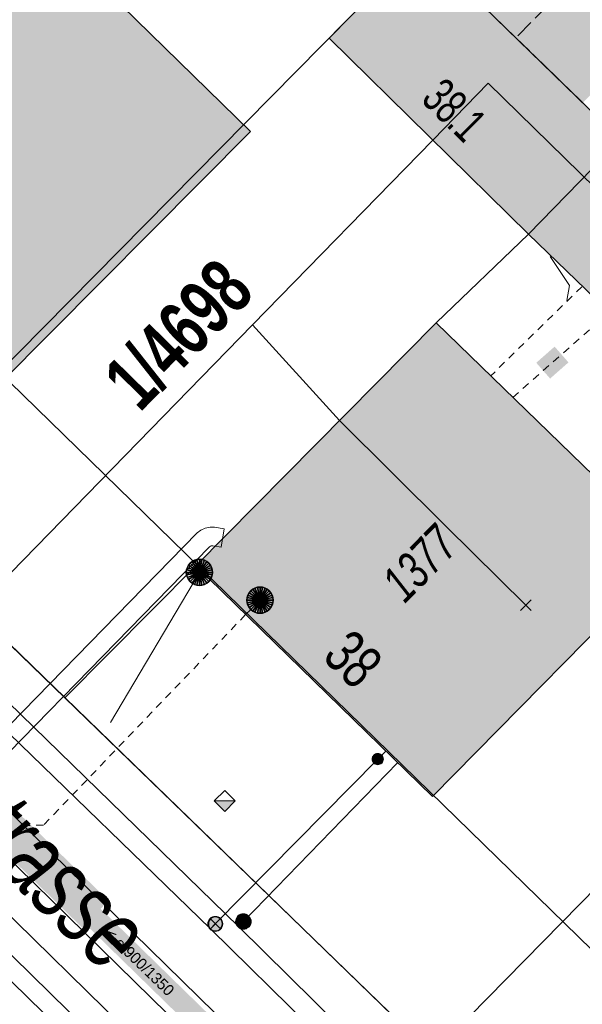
# Model space of a CAD drawing. Header units: metres. Extents: x 2695560 to 2696939, y 1260491 to 1262050.
# Tile 273 of 656: x 2695806 to 2695821, y 1260963 to 1260989. Entities that reach past the tile are written whole.
import ezdxf

# ---------------------------------------------------------------- set-up
doc = ezdxf.new("R2010")
doc.units = ezdxf.units.M
for name, pattern in [('AUSGEZOGEN', [0]), ('STRICHLINIE_S4', [0.66, 0.5, -0.16]), ('VERDECKT2_S2', [0.36, 0.2, -0.16])]:
    doc.linetypes.add(name, pattern=pattern)
for name, color, linetype in [('XR$1$AV_Gebäudeflächen (BB)', 7, 'AUSGEZOGEN'), ('XR$1$AV_Grundstück-Nr.', 7, 'AUSGEZOGEN'), ('XR$1$AV_Haus-Nr.', 7, 'AUSGEZOGEN'), ('XR$1$AV_Linien (BB)', 7, 'AUSGEZOGEN'), ('XR$1$AV_Linien (EO)', 7, 'AUSGEZOGEN'), ('XR$1$AV_Proj. Gebäude', 7, 'AUSGEZOGEN'), ('XR$1$AV_Strassennamen', 7, 'AUSGEZOGEN'), ('XR$1$AV_Versicherung-Nr.', 7, 'AUSGEZOGEN'), ('XR$1$GA_LK_Absperrarmatur', 32, 'AUSGEZOGEN'), ('XR$1$Liegenschaftsgrenzen', 7, 'AUSGEZOGEN'), ('XR$1$PFGA', 255, 'AUSGEZOGEN'), ('XR$1$PFWA', 255, 'AUSGEZOGEN'), ('XR$1$RP_Abstandslinie', 7, 'AUSGEZOGEN'), ('XR$1$WA_LK_Absperrarmatur', 171, 'AUSGEZOGEN')]:
    doc.layers.add(name, color=color, linetype=linetype)
for name, color, linetype, lineweight in [('XR$2$ABW-Linie-R-genau', 4, 'AUSGEZOGEN', 18), ('XR$2$ABW-Linie-R-ungenau', 4, 'VERDECKT2_S2', 18), ('XR$2$ABW-LinieFlaeche-R-genau', 4, 'AUSGEZOGEN', 18), ('XR$2$ABW-Punkt', 6, 'AUSGEZOGEN', 18), ('XR$2$ELE-LinieFlaeche-genau', 1, 'AUSGEZOGEN', 18), ('XR$2$GAS-Linie-genau', 12, 'AUSGEZOGEN', 18), ('XR$2$GAS-Linie-ungenau', 12, 'VERDECKT2_S2', 18), ('XR$2$GAS-Punkt', 12, 'AUSGEZOGEN', 18), ('XR$2$KOM-Linie-U-genau', 91, 'AUSGEZOGEN', 18), ('XR$2$KOM-Punkt-U', 91, 'AUSGEZOGEN', 18), ('XR$2$WAS-Linie-genau', 5, 'AUSGEZOGEN', 18), ('XR$2$WAS-Punkt', 5, 'AUSGEZOGEN', 18), ('XR$2$WEI-Text', 59, 'AUSGEZOGEN', 18)]:
    doc.layers.add(name, color=color, linetype=linetype, lineweight=lineweight)
doc.styles.add('ARIAL', font='arial.ttf')
doc.styles.add('TXT', font='txt')

# ---------------------------------------------------------------- blocks, each defined once
blk = doc.blocks.new('BWA965')
at = {"layer": 'XR$1$PFWA', "transparency": 33554687}
blk.add_hatch(color=7, dxfattribs=at).paths.add_polyline_path([(0, 0.5), (-0.051, 0.497), (-0.101, 0.49), (-0.15, 0.477), (-0.197, 0.459), (-0.243, 0.437), (-0.286, 0.41), (-0.326, 0.379), (-0.362, 0.344), (-0.395, 0.306), (-0.424, 0.264), (-0.449, 0.22), (-0.469, 0.174), (-0.484, 0.125), (-0.494, 0.076), (-0.499, 0.025), (-0.499, -0.025), (-0.494, -0.076), (-0.484, -0.125), (-0.469, -0.174), (-0.449, -0.22), (-0.424, -0.264), (-0.395, -0.306), (-0.362, -0.344), (-0.326, -0.379), (-0.286, -0.41), (-0.243, -0.437), (-0.197, -0.459), (-0.15, -0.477), (-0.101, -0.49), (-0.051, -0.497), (0, -0.5), (0.051, -0.497), (0.101, -0.49), (0.15, -0.477), (0.197, -0.459), (0.243, -0.437), (0.286, -0.41), (0.326, -0.379), (0.362, -0.344), (0.395, -0.306), (0.424, -0.264), (0.449, -0.22), (0.469, -0.174), (0.484, -0.125), (0.494, -0.076), (0.499, -0.025), (0.499, 0.025), (0.494, 0.076), (0.484, 0.125), (0.469, 0.174), (0.449, 0.22), (0.424, 0.264), (0.395, 0.306), (0.362, 0.344), (0.326, 0.379), (0.286, 0.41), (0.243, 0.437), (0.197, 0.459), (0.15, 0.477), (0.101, 0.49), (0.051, 0.497)])
at = {"transparency": 33554687}
blk.add_line((0, 0.5), (0, -0.5), dxfattribs=at)
for start, end in [(90, 270), (270, 90)]:
    blk.add_arc((0, 0), 0.5, start, end, dxfattribs=at)
blk = doc.blocks.new('BGA965')
at = {"layer": 'XR$1$PFGA', "transparency": 33554687}
blk.add_hatch(color=7, dxfattribs=at).paths.add_polyline_path([(0.5, 0), (0.49, 0.101), (0.459, 0.197), (0.41, 0.286), (0.344, 0.362), (0.264, 0.424), (0.174, 0.469), (0.076, 0.494), (-0.025, 0.499), (-0.125, 0.484), (-0.22, 0.449), (-0.306, 0.395), (-0.379, 0.326), (-0.437, 0.243), (-0.477, 0.15), (-0.497, 0.051), (-0.497, -0.051), (-0.477, -0.15), (-0.437, -0.243), (-0.379, -0.326), (-0.306, -0.395), (-0.22, -0.449), (-0.125, -0.484), (-0.025, -0.499), (0.076, -0.494), (0.174, -0.469), (0.264, -0.424), (0.344, -0.362), (0.41, -0.286), (0.459, -0.197), (0.49, -0.101)])
at = {"color": 32, "transparency": 33554687}
blk.add_line((0, 0.5), (0, -0.5), dxfattribs=at)
for start, end in [(90, 270), (270, 90)]:
    blk.add_arc((0, 0), 0.5, start, end, dxfattribs=at)
at = {"layer": 'XR$1$PFGA', "transparency": 33554687}
blk.add_circle((0, 0), 0.5, dxfattribs=at)
blk = doc.blocks.new('KOM-UNBEKANNT-U')
at = {"layer": 'XR$2$KOM-Punkt-U', "linetype": 'AUSGEZOGEN', "lineweight": 20, "transparency": 33554687}
for p, q in [((0, 0, 2500), (-141, 141, 2500)), ((-141, -141, 2500), (0, 0, 2500)), ((0, 0, 2500), (141, 141, 2500)), ((141, -141, 2500), (0, 0, 2500))]:
    blk.add_line(p, q, dxfattribs=at)
blk = doc.blocks.new('GAS-ABSPERRORGAN')
at = {"layer": 'XR$2$GAS-Punkt', "linetype": 'AUSGEZOGEN', "lineweight": 25, "transparency": 33554687}
blk.add_line((0, 200, 2500), (0, -200, 2500), dxfattribs=at)
for points in [[(-196, 39, 2500), (0, 0, 2500), (-200, 0, 2500)], [(-196, 39), (0, 0), (-200, 0)], [(-196, 39, 2500), (-196, 39), (-200, 0), (-200, 0, 2500)], [(-200, 0, 2500), (0, 0, 2500), (-196, -39, 2500)], [(-200, 0), (0, 0), (-196, -39)], [(-185, 77, 2500), (0, 0, 2500), (-196, 39, 2500)], [(-185, 77), (0, 0), (-196, 39)], [(-185, 77, 2500), (-185, 77), (-196, 39), (-196, 39, 2500)], [(-196, -39, 2500), (0, 0, 2500), (-185, -77, 2500)], [(-196, -39), (0, 0), (-185, -77)], [(-166, 111, 2500), (0, 0, 2500), (-185, 77, 2500)], [(-166, 111), (0, 0), (-185, 77)], [(-166, 111, 2500), (-166, 111), (-185, 77), (-185, 77, 2500)], [(-185, -77, 2500), (0, 0, 2500), (-166, -111, 2500)], [(-185, -77), (0, 0), (-166, -111)], [(-141, 141, 2500), (0, 0, 2500), (-166, 111, 2500)], [(-141, 141), (0, 0), (-166, 111)], [(-141, 141, 2500), (-141, 141), (-166, 111), (-166, 111, 2500)], [(-166, -111, 2500), (0, 0, 2500), (-141, -141, 2500)], [(-166, -111), (0, 0), (-141, -141)], [(-111, 166, 2500), (0, 0, 2500), (-141, 141, 2500)], [(-111, 166), (0, 0), (-141, 141)], [(-111, 166, 2500), (-111, 166), (-141, 141), (-141, 141, 2500)], [(-141, -141, 2500), (0, 0, 2500), (-111, -166, 2500)], [(-141, -141), (0, 0), (-111, -166)], [(-77, 185, 2500), (0, 0, 2500), (-111, 166, 2500)], [(-77, 185), (0, 0), (-111, 166)], [(-77, 185, 2500), (-77, 185), (-111, 166), (-111, 166, 2500)], [(-111, -166, 2500), (0, 0, 2500), (-77, -185, 2500)], [(-111, -166), (0, 0), (-77, -185)], [(-39, 196, 2500), (0, 0, 2500), (-77, 185, 2500)], [(-39, 196), (0, 0), (-77, 185)], [(-39, 196, 2500), (-39, 196), (-77, 185), (-77, 185, 2500)], [(-77, -185, 2500), (0, 0, 2500), (-39, -196, 2500)], [(-77, -185), (0, 0), (-39, -196)], [(0, 200, 2500), (0, 0, 2500), (-39, 196, 2500)], [(0, 200), (0, 0), (-39, 196)], [(0, 200, 2500), (0, 200), (-39, 196), (-39, 196, 2500)], [(-39, -196, 2500), (0, 0, 2500), (0, -200, 2500)], [(-39, -196), (0, 0), (0, -200)], [(39, 196, 2500), (0, 0, 2500), (0, 200, 2500)], [(39, 196), (0, 0), (0, 200)], [(39, 196, 2500), (39, 196), (0, 200), (0, 200, 2500)], [(77, 185, 2500), (0, 0, 2500), (39, 196, 2500)], [(77, 185), (0, 0), (39, 196)], [(111, 166, 2500), (0, 0, 2500), (77, 185, 2500)], [(111, 166), (0, 0), (77, 185)], [(141, 141, 2500), (0, 0, 2500), (111, 166, 2500)], [(141, 141), (0, 0), (111, 166)], [(166, 111, 2500), (0, 0, 2500), (141, 141, 2500)], [(166, 111), (0, 0), (141, 141)], [(185, 77, 2500), (0, 0, 2500), (166, 111, 2500)], [(185, 77), (0, 0), (166, 111)], [(196, 39, 2500), (0, 0, 2500), (185, 77, 2500)], [(196, 39), (0, 0), (185, 77)], [(200, 0, 2500), (0, 0, 2500), (196, 39, 2500)], [(200, 0), (0, 0), (196, 39)], [(0, -200, 2500), (0, 0, 2500), (39, -196, 2500)], [(39, -196, 2500), (0, 0, 2500), (77, -185, 2500)], [(77, -185, 2500), (0, 0, 2500), (111, -166, 2500)], [(111, -166, 2500), (0, 0, 2500), (141, -141, 2500)], [(141, -141, 2500), (0, 0, 2500), (166, -111, 2500)], [(166, -111, 2500), (0, 0, 2500), (185, -77, 2500)], [(185, -77, 2500), (0, 0, 2500), (196, -39, 2500)], [(196, -39, 2500), (0, 0, 2500), (200, 0, 2500)], [(0, -200), (0, 0), (39, -196)], [(39, -196), (0, 0), (77, -185)], [(77, -185), (0, 0), (111, -166)], [(111, -166), (0, 0), (141, -141)], [(141, -141), (0, 0), (166, -111)], [(166, -111), (0, 0), (185, -77)], [(185, -77), (0, 0), (196, -39)], [(196, -39), (0, 0), (200, 0)], [(77, 185, 2500), (77, 185), (39, 196), (39, 196, 2500)], [(111, 166, 2500), (111, 166), (77, 185), (77, 185, 2500)], [(141, 141, 2500), (141, 141), (111, 166), (111, 166, 2500)], [(166, 111, 2500), (166, 111), (141, 141), (141, 141, 2500)], [(185, 77, 2500), (185, 77), (166, 111), (166, 111, 2500)], [(196, 39, 2500), (196, 39), (185, 77), (185, 77, 2500)], [(200, 0, 2500), (200, 0), (196, 39), (196, 39, 2500)], [(-200, 0, 2500), (-200, 0), (-196, -39), (-196, -39, 2500)], [(-196, -39, 2500), (-196, -39), (-185, -77), (-185, -77, 2500)], [(-185, -77, 2500), (-185, -77), (-166, -111), (-166, -111, 2500)], [(-166, -111, 2500), (-166, -111), (-141, -141), (-141, -141, 2500)], [(-141, -141, 2500), (-141, -141), (-111, -166), (-111, -166, 2500)], [(-111, -166, 2500), (-111, -166), (-77, -185), (-77, -185, 2500)], [(-77, -185, 2500), (-77, -185), (-39, -196), (-39, -196, 2500)], [(-39, -196, 2500), (-39, -196), (0, -200), (0, -200, 2500)], [(0, -200, 2500), (0, -200), (39, -196), (39, -196, 2500)], [(39, -196, 2500), (39, -196), (77, -185), (77, -185, 2500)], [(77, -185, 2500), (77, -185), (111, -166), (111, -166, 2500)], [(111, -166, 2500), (111, -166), (141, -141), (141, -141, 2500)], [(141, -141, 2500), (141, -141), (166, -111), (166, -111, 2500)], [(166, -111, 2500), (166, -111), (185, -77), (185, -77, 2500)], [(185, -77, 2500), (185, -77), (196, -39), (196, -39, 2500)], [(196, -39, 2500), (196, -39), (200, 0), (200, 0, 2500)]]:
    blk.add_3dface(points, dxfattribs=at)
blk = doc.blocks.new('WAS-ABSPERRORGAN')
at = {"layer": 'XR$2$WAS-Punkt', "linetype": 'AUSGEZOGEN', "transparency": 33554687}
for p, q in [((0, 200, 2500), (0, -200, 2500)), ((0, 0), (0, 0))]:
    blk.add_line(p, q, dxfattribs=at)
blk.add_circle((0, 0, 502500), 200, dxfattribs=at)
blk = doc.blocks.new('WAS-BOGEN_VERTIKAL')
at = {"layer": 'XR$2$WAS-Punkt', "transparency": 33554687}
blk.add_hatch(color=5, dxfattribs=at).paths.add_polyline_path([(0, -150), (15, -149), (30, -147), (45, -143), (59, -138), (73, -131), (86, -123), (98, -114), (109, -103), (119, -92), (127, -79), (135, -66), (141, -52), (145, -38), (148, -23), (150, -8), (150, 8), (148, 23), (145, 38), (141, 52), (135, 66), (127, 79), (119, 92), (109, 103), (98, 114), (86, 123), (73, 131), (59, 138), (45, 143), (30, 147), (15, 149), (0, 150), (-15, 149), (-30, 147), (-45, 143), (-59, 138), (-73, 131), (-86, 123), (-98, 114), (-109, 103), (-119, 92), (-127, 79), (-135, 66), (-141, 52), (-145, 38), (-148, 23), (-150, 8), (-150, -8), (-148, -23), (-145, -38), (-141, -52), (-135, -66), (-127, -79), (-119, -92), (-109, -103), (-98, -114), (-86, -123), (-73, -131), (-59, -138), (-45, -143), (-30, -147), (-15, -149)])
at = {"layer": 'XR$2$WAS-Punkt', "lineweight": 13, "transparency": 33554687}
for points in [[(-147, 29, 2500), (0, 0, 2500), (-150, 0, 2500)], [(-147, 29), (0, 0), (-150, 0)], [(-147, 29, 2500), (-147, 29), (-150, 0), (-150, 0, 2500)], [(-150, 0, 2500), (0, 0, 2500), (-147, -29, 2500)], [(-150, 0), (0, 0), (-147, -29)], [(-139, 57, 2500), (0, 0, 2500), (-147, 29, 2500)], [(-139, 57), (0, 0), (-147, 29)], [(-139, 57, 2500), (-139, 57), (-147, 29), (-147, 29, 2500)], [(-147, -29, 2500), (0, 0, 2500), (-139, -57, 2500)], [(-147, -29), (0, 0), (-139, -57)], [(-125, 83, 2500), (0, 0, 2500), (-139, 57, 2500)], [(-125, 83), (0, 0), (-139, 57)], [(-125, 83, 2500), (-125, 83), (-139, 57), (-139, 57, 2500)], [(-139, -57, 2500), (0, 0, 2500), (-125, -83, 2500)], [(-139, -57), (0, 0), (-125, -83)], [(-106, 106, 2500), (0, 0, 2500), (-125, 83, 2500)], [(-106, 106), (0, 0), (-125, 83)], [(-106, 106, 2500), (-106, 106), (-125, 83), (-125, 83, 2500)], [(-125, -83, 2500), (0, 0, 2500), (-106, -106, 2500)], [(-125, -83), (0, 0), (-106, -106)], [(-83, 125, 2500), (0, 0, 2500), (-106, 106, 2500)], [(-83, 125), (0, 0), (-106, 106)], [(-83, 125, 2500), (-83, 125), (-106, 106), (-106, 106, 2500)], [(-106, -106, 2500), (0, 0, 2500), (-83, -125, 2500)], [(-106, -106), (0, 0), (-83, -125)], [(-57, 139, 2500), (0, 0, 2500), (-83, 125, 2500)], [(-57, 139), (0, 0), (-83, 125)], [(-57, 139, 2500), (-57, 139), (-83, 125), (-83, 125, 2500)], [(-83, -125, 2500), (0, 0, 2500), (-57, -139, 2500)], [(-83, -125), (0, 0), (-57, -139)], [(-29, 147, 2500), (0, 0, 2500), (-57, 139, 2500)], [(-29, 147), (0, 0), (-57, 139)], [(-29, 147, 2500), (-29, 147), (-57, 139), (-57, 139, 2500)], [(-57, -139, 2500), (0, 0, 2500), (-29, -147, 2500)], [(-57, -139), (0, 0), (-29, -147)], [(0, 150, 2500), (0, 0, 2500), (-29, 147, 2500)], [(0, 150), (0, 0), (-29, 147)], [(0, 150, 2500), (0, 150), (-29, 147), (-29, 147, 2500)], [(-29, -147, 2500), (0, 0, 2500), (0, -150, 2500)], [(-29, -147), (0, 0), (0, -150)], [(29, 147, 2500), (0, 0, 2500), (0, 150, 2500)], [(29, 147), (0, 0), (0, 150)], [(29, 147, 2500), (29, 147), (0, 150), (0, 150, 2500)], [(57, 139, 2500), (0, 0, 2500), (29, 147, 2500)], [(57, 139), (0, 0), (29, 147)], [(83, 125, 2500), (0, 0, 2500), (57, 139, 2500)], [(83, 125), (0, 0), (57, 139)], [(106, 106, 2500), (0, 0, 2500), (83, 125, 2500)], [(106, 106), (0, 0), (83, 125)], [(125, 83, 2500), (0, 0, 2500), (106, 106, 2500)], [(125, 83), (0, 0), (106, 106)], [(139, 57, 2500), (0, 0, 2500), (125, 83, 2500)], [(139, 57), (0, 0), (125, 83)], [(147, 29, 2500), (0, 0, 2500), (139, 57, 2500)], [(147, 29), (0, 0), (139, 57)], [(150, 0, 2500), (0, 0, 2500), (147, 29, 2500)], [(150, 0), (0, 0), (147, 29)], [(0, -150, 2500), (0, 0, 2500), (29, -147, 2500)], [(29, -147, 2500), (0, 0, 2500), (57, -139, 2500)], [(57, -139, 2500), (0, 0, 2500), (83, -125, 2500)], [(83, -125, 2500), (0, 0, 2500), (106, -106, 2500)], [(106, -106, 2500), (0, 0, 2500), (125, -83, 2500)], [(125, -83, 2500), (0, 0, 2500), (139, -57, 2500)], [(139, -57, 2500), (0, 0, 2500), (147, -29, 2500)], [(147, -29, 2500), (0, 0, 2500), (150, 0, 2500)], [(0, -150), (0, 0), (29, -147)], [(29, -147), (0, 0), (57, -139)], [(57, -139), (0, 0), (83, -125)], [(83, -125), (0, 0), (106, -106)], [(106, -106), (0, 0), (125, -83)], [(125, -83), (0, 0), (139, -57)], [(139, -57), (0, 0), (147, -29)], [(147, -29), (0, 0), (150, 0)], [(57, 139, 2500), (57, 139), (29, 147), (29, 147, 2500)], [(83, 125, 2500), (83, 125), (57, 139), (57, 139, 2500)], [(106, 106, 2500), (106, 106), (83, 125), (83, 125, 2500)], [(125, 83, 2500), (125, 83), (106, 106), (106, 106, 2500)], [(139, 57, 2500), (139, 57), (125, 83), (125, 83, 2500)], [(147, 29, 2500), (147, 29), (139, 57), (139, 57, 2500)], [(150, 0, 2500), (150, 0), (147, 29), (147, 29, 2500)], [(-150, 0, 2500), (-150, 0), (-147, -29), (-147, -29, 2500)], [(-147, -29, 2500), (-147, -29), (-139, -57), (-139, -57, 2500)], [(-139, -57, 2500), (-139, -57), (-125, -83), (-125, -83, 2500)], [(-125, -83, 2500), (-125, -83), (-106, -106), (-106, -106, 2500)], [(-106, -106, 2500), (-106, -106), (-83, -125), (-83, -125, 2500)], [(-83, -125, 2500), (-83, -125), (-57, -139), (-57, -139, 2500)], [(-57, -139, 2500), (-57, -139), (-29, -147), (-29, -147, 2500)], [(-29, -147, 2500), (-29, -147), (0, -150), (0, -150, 2500)], [(0, -150, 2500), (0, -150), (29, -147), (29, -147, 2500)], [(29, -147, 2500), (29, -147), (57, -139), (57, -139, 2500)], [(57, -139, 2500), (57, -139), (83, -125), (83, -125, 2500)], [(83, -125, 2500), (83, -125), (106, -106), (106, -106, 2500)], [(106, -106, 2500), (106, -106), (125, -83), (125, -83, 2500)], [(125, -83, 2500), (125, -83), (139, -57), (139, -57, 2500)], [(139, -57, 2500), (139, -57), (147, -29), (147, -29, 2500)], [(147, -29, 2500), (147, -29), (150, 0), (150, 0, 2500)]]:
    blk.add_3dface(points, dxfattribs=at)
blk = doc.blocks.new('ABW-SCHLAMMSAMMLER_RUND')
at = {"layer": 'XR$2$ABW-Punkt', "linetype": 'AUSGEZOGEN', "lineweight": 13, "transparency": 33554687}
for p, q in [((-70, 75, 2500), (70, 75, 2500)), ((-70, -75, 2500), (70, -75, 2500))]:
    blk.add_line(p, q, dxfattribs=at)
blk.add_polyline3d([(90, 0, 2500), (0, 0, 2500), (-90, 0, 2500)], dxfattribs=at)
at = {"layer": 'XR$2$ABW-Punkt', "linetype": 'AUSGEZOGEN', "lineweight": 25, "transparency": 33554687}
for points in [[(-147, 29, 2500), (0, 0, 2500), (-150, 0, 2500)], [(-147, 29), (0, 0), (-150, 0)], [(-147, 29, 2500), (-147, 29), (-150, 0), (-150, 0, 2500)], [(-150, 0, 2500), (0, 0, 2500), (-147, -29, 2500)], [(-150, 0), (0, 0), (-147, -29)], [(-139, 57, 2500), (0, 0, 2500), (-147, 29, 2500)], [(-139, 57), (0, 0), (-147, 29)], [(-139, 57, 2500), (-139, 57), (-147, 29), (-147, 29, 2500)], [(-147, -29, 2500), (0, 0, 2500), (-139, -57, 2500)], [(-147, -29), (0, 0), (-139, -57)], [(-125, 83, 2500), (0, 0, 2500), (-139, 57, 2500)], [(-125, 83), (0, 0), (-139, 57)], [(-125, 83, 2500), (-125, 83), (-139, 57), (-139, 57, 2500)], [(-139, -57, 2500), (0, 0, 2500), (-125, -83, 2500)], [(-139, -57), (0, 0), (-125, -83)], [(-106, 106, 2500), (0, 0, 2500), (-125, 83, 2500)], [(-106, 106), (0, 0), (-125, 83)], [(-106, 106, 2500), (-106, 106), (-125, 83), (-125, 83, 2500)], [(-125, -83, 2500), (0, 0, 2500), (-106, -106, 2500)], [(-125, -83), (0, 0), (-106, -106)], [(-83, 125, 2500), (0, 0, 2500), (-106, 106, 2500)], [(-83, 125), (0, 0), (-106, 106)], [(-83, 125, 2500), (-83, 125), (-106, 106), (-106, 106, 2500)], [(-106, -106, 2500), (0, 0, 2500), (-83, -125, 2500)], [(-106, -106), (0, 0), (-83, -125)], [(-57, 139, 2500), (0, 0, 2500), (-83, 125, 2500)], [(-57, 139), (0, 0), (-83, 125)], [(-57, 139, 2500), (-57, 139), (-83, 125), (-83, 125, 2500)], [(-83, -125, 2500), (0, 0, 2500), (-57, -139, 2500)], [(-83, -125), (0, 0), (-57, -139)], [(-29, 147, 2500), (0, 0, 2500), (-57, 139, 2500)], [(-29, 147), (0, 0), (-57, 139)], [(-29, 147, 2500), (-29, 147), (-57, 139), (-57, 139, 2500)], [(-57, -139, 2500), (0, 0, 2500), (-29, -147, 2500)], [(-57, -139), (0, 0), (-29, -147)], [(0, 150, 2500), (0, 0, 2500), (-29, 147, 2500)], [(0, 150), (0, 0), (-29, 147)], [(0, 150, 2500), (0, 150), (-29, 147), (-29, 147, 2500)], [(-29, -147, 2500), (0, 0, 2500), (0, -150, 2500)], [(-29, -147), (0, 0), (0, -150)], [(29, 147, 2500), (0, 0, 2500), (0, 150, 2500)], [(29, 147), (0, 0), (0, 150)], [(29, 147, 2500), (29, 147), (0, 150), (0, 150, 2500)], [(57, 139, 2500), (0, 0, 2500), (29, 147, 2500)], [(57, 139), (0, 0), (29, 147)], [(83, 125, 2500), (0, 0, 2500), (57, 139, 2500)], [(83, 125), (0, 0), (57, 139)], [(106, 106, 2500), (0, 0, 2500), (83, 125, 2500)], [(106, 106), (0, 0), (83, 125)], [(125, 83, 2500), (0, 0, 2500), (106, 106, 2500)], [(125, 83), (0, 0), (106, 106)], [(139, 57, 2500), (0, 0, 2500), (125, 83, 2500)], [(139, 57), (0, 0), (125, 83)], [(147, 29, 2500), (0, 0, 2500), (139, 57, 2500)], [(147, 29), (0, 0), (139, 57)], [(150, 0, 2500), (0, 0, 2500), (147, 29, 2500)], [(150, 0), (0, 0), (147, 29)], [(0, -150, 2500), (0, 0, 2500), (29, -147, 2500)], [(29, -147, 2500), (0, 0, 2500), (57, -139, 2500)], [(57, -139, 2500), (0, 0, 2500), (83, -125, 2500)], [(83, -125, 2500), (0, 0, 2500), (106, -106, 2500)], [(106, -106, 2500), (0, 0, 2500), (125, -83, 2500)], [(125, -83, 2500), (0, 0, 2500), (139, -57, 2500)], [(139, -57, 2500), (0, 0, 2500), (147, -29, 2500)], [(147, -29, 2500), (0, 0, 2500), (150, 0, 2500)], [(0, -150), (0, 0), (29, -147)], [(29, -147), (0, 0), (57, -139)], [(57, -139), (0, 0), (83, -125)], [(83, -125), (0, 0), (106, -106)], [(106, -106), (0, 0), (125, -83)], [(125, -83), (0, 0), (139, -57)], [(139, -57), (0, 0), (147, -29)], [(147, -29), (0, 0), (150, 0)], [(57, 139, 2500), (57, 139), (29, 147), (29, 147, 2500)], [(83, 125, 2500), (83, 125), (57, 139), (57, 139, 2500)], [(106, 106, 2500), (106, 106), (83, 125), (83, 125, 2500)], [(125, 83, 2500), (125, 83), (106, 106), (106, 106, 2500)], [(139, 57, 2500), (139, 57), (125, 83), (125, 83, 2500)], [(147, 29, 2500), (147, 29), (139, 57), (139, 57, 2500)], [(150, 0, 2500), (150, 0), (147, 29), (147, 29, 2500)], [(-150, 0, 2500), (-150, 0), (-147, -29), (-147, -29, 2500)], [(-147, -29, 2500), (-147, -29), (-139, -57), (-139, -57, 2500)], [(-139, -57, 2500), (-139, -57), (-125, -83), (-125, -83, 2500)], [(-125, -83, 2500), (-125, -83), (-106, -106), (-106, -106, 2500)], [(-106, -106, 2500), (-106, -106), (-83, -125), (-83, -125, 2500)], [(-83, -125, 2500), (-83, -125), (-57, -139), (-57, -139, 2500)], [(-57, -139, 2500), (-57, -139), (-29, -147), (-29, -147, 2500)], [(-29, -147, 2500), (-29, -147), (0, -150), (0, -150, 2500)], [(0, -150, 2500), (0, -150), (29, -147), (29, -147, 2500)], [(29, -147, 2500), (29, -147), (57, -139), (57, -139, 2500)], [(57, -139, 2500), (57, -139), (83, -125), (83, -125, 2500)], [(83, -125, 2500), (83, -125), (106, -106), (106, -106, 2500)], [(106, -106, 2500), (106, -106), (125, -83), (125, -83, 2500)], [(125, -83, 2500), (125, -83), (139, -57), (139, -57, 2500)], [(139, -57, 2500), (139, -57), (147, -29), (147, -29, 2500)], [(147, -29, 2500), (147, -29), (150, 0), (150, 0, 2500)]]:
    blk.add_3dface(points, dxfattribs=at)
blk = doc.blocks.new('ABW-NORMSCHACHT_WEITERE')
at = {"layer": 'XR$2$ABW-Punkt', "linetype": 'AUSGEZOGEN', "lineweight": 25, "transparency": 33554687}
for points in [[(-196, 39, 2500), (0, 0, 2500), (-200, 0, 2500)], [(-196, 39), (0, 0), (-200, 0)], [(-196, 39, 2500), (-196, 39), (-200, 0), (-200, 0, 2500)], [(-200, 0, 2500), (0, 0, 2500), (-196, -39, 2500)], [(-200, 0), (0, 0), (-196, -39)], [(-185, 77, 2500), (0, 0, 2500), (-196, 39, 2500)], [(-185, 77), (0, 0), (-196, 39)], [(-185, 77, 2500), (-185, 77), (-196, 39), (-196, 39, 2500)], [(-196, -39, 2500), (0, 0, 2500), (-185, -77, 2500)], [(-196, -39), (0, 0), (-185, -77)], [(-166, 111, 2500), (0, 0, 2500), (-185, 77, 2500)], [(-166, 111), (0, 0), (-185, 77)], [(-166, 111, 2500), (-166, 111), (-185, 77), (-185, 77, 2500)], [(-185, -77, 2500), (0, 0, 2500), (-166, -111, 2500)], [(-185, -77), (0, 0), (-166, -111)], [(-141, 141, 2500), (0, 0, 2500), (-166, 111, 2500)], [(-141, 141), (0, 0), (-166, 111)], [(-141, 141, 2500), (-141, 141), (-166, 111), (-166, 111, 2500)], [(-166, -111, 2500), (0, 0, 2500), (-141, -141, 2500)], [(-166, -111), (0, 0), (-141, -141)], [(-111, 166, 2500), (0, 0, 2500), (-141, 141, 2500)], [(-111, 166), (0, 0), (-141, 141)], [(-111, 166, 2500), (-111, 166), (-141, 141), (-141, 141, 2500)], [(-141, -141, 2500), (0, 0, 2500), (-111, -166, 2500)], [(-141, -141), (0, 0), (-111, -166)], [(-77, 185, 2500), (0, 0, 2500), (-111, 166, 2500)], [(-77, 185), (0, 0), (-111, 166)], [(-77, 185, 2500), (-77, 185), (-111, 166), (-111, 166, 2500)], [(-111, -166, 2500), (0, 0, 2500), (-77, -185, 2500)], [(-111, -166), (0, 0), (-77, -185)], [(-39, 196, 2500), (0, 0, 2500), (-77, 185, 2500)], [(-39, 196), (0, 0), (-77, 185)], [(-39, 196, 2500), (-39, 196), (-77, 185), (-77, 185, 2500)], [(-77, -185, 2500), (0, 0, 2500), (-39, -196, 2500)], [(-77, -185), (0, 0), (-39, -196)], [(0, 200, 2500), (0, 0, 2500), (-39, 196, 2500)], [(0, 200), (0, 0), (-39, 196)], [(0, 200, 2500), (0, 200), (-39, 196), (-39, 196, 2500)], [(-39, -196, 2500), (0, 0, 2500), (0, -200, 2500)], [(-39, -196), (0, 0), (0, -200)], [(39, 196, 2500), (0, 0, 2500), (0, 200, 2500)], [(39, 196), (0, 0), (0, 200)], [(39, 196, 2500), (39, 196), (0, 200), (0, 200, 2500)], [(77, 185, 2500), (0, 0, 2500), (39, 196, 2500)], [(77, 185), (0, 0), (39, 196)], [(111, 166, 2500), (0, 0, 2500), (77, 185, 2500)], [(111, 166), (0, 0), (77, 185)], [(141, 141, 2500), (0, 0, 2500), (111, 166, 2500)], [(141, 141), (0, 0), (111, 166)], [(166, 111, 2500), (0, 0, 2500), (141, 141, 2500)], [(166, 111), (0, 0), (141, 141)], [(185, 77, 2500), (0, 0, 2500), (166, 111, 2500)], [(185, 77), (0, 0), (166, 111)], [(196, 39, 2500), (0, 0, 2500), (185, 77, 2500)], [(196, 39), (0, 0), (185, 77)], [(200, 0, 2500), (0, 0, 2500), (196, 39, 2500)], [(200, 0), (0, 0), (196, 39)], [(0, -200, 2500), (0, 0, 2500), (39, -196, 2500)], [(39, -196, 2500), (0, 0, 2500), (77, -185, 2500)], [(77, -185, 2500), (0, 0, 2500), (111, -166, 2500)], [(111, -166, 2500), (0, 0, 2500), (141, -141, 2500)], [(141, -141, 2500), (0, 0, 2500), (166, -111, 2500)], [(166, -111, 2500), (0, 0, 2500), (185, -77, 2500)], [(185, -77, 2500), (0, 0, 2500), (196, -39, 2500)], [(196, -39, 2500), (0, 0, 2500), (200, 0, 2500)], [(0, -200), (0, 0), (39, -196)], [(39, -196), (0, 0), (77, -185)], [(77, -185), (0, 0), (111, -166)], [(111, -166), (0, 0), (141, -141)], [(141, -141), (0, 0), (166, -111)], [(166, -111), (0, 0), (185, -77)], [(185, -77), (0, 0), (196, -39)], [(196, -39), (0, 0), (200, 0)], [(77, 185, 2500), (77, 185), (39, 196), (39, 196, 2500)], [(111, 166, 2500), (111, 166), (77, 185), (77, 185, 2500)], [(141, 141, 2500), (141, 141), (111, 166), (111, 166, 2500)], [(166, 111, 2500), (166, 111), (141, 141), (141, 141, 2500)], [(185, 77, 2500), (185, 77), (166, 111), (166, 111, 2500)], [(196, 39, 2500), (196, 39), (185, 77), (185, 77, 2500)], [(200, 0, 2500), (200, 0), (196, 39), (196, 39, 2500)], [(-200, 0, 2500), (-200, 0), (-196, -39), (-196, -39, 2500)], [(-196, -39, 2500), (-196, -39), (-185, -77), (-185, -77, 2500)], [(-185, -77, 2500), (-185, -77), (-166, -111), (-166, -111, 2500)], [(-166, -111, 2500), (-166, -111), (-141, -141), (-141, -141, 2500)], [(-141, -141, 2500), (-141, -141), (-111, -166), (-111, -166, 2500)], [(-111, -166, 2500), (-111, -166), (-77, -185), (-77, -185, 2500)], [(-77, -185, 2500), (-77, -185), (-39, -196), (-39, -196, 2500)], [(-39, -196, 2500), (-39, -196), (0, -200), (0, -200, 2500)], [(0, -200, 2500), (0, -200), (39, -196), (39, -196, 2500)], [(39, -196, 2500), (39, -196), (77, -185), (77, -185, 2500)], [(77, -185, 2500), (77, -185), (111, -166), (111, -166, 2500)], [(111, -166, 2500), (111, -166), (141, -141), (141, -141, 2500)], [(141, -141, 2500), (141, -141), (166, -111), (166, -111, 2500)], [(166, -111, 2500), (166, -111), (185, -77), (185, -77, 2500)], [(185, -77, 2500), (185, -77), (196, -39), (196, -39, 2500)], [(196, -39, 2500), (196, -39), (200, 0), (200, 0, 2500)]]:
    blk.add_3dface(points, dxfattribs=at)
blk = doc.blocks.new('ABW-DECKEL')
at = {"layer": 'XR$2$ABW-Punkt', "linetype": 'AUSGEZOGEN', "lineweight": 25, "transparency": 33554687}
for points in [[(-194, 291, 2500), (0, 0, 2500), (-247, 247, 2500)], [(-194, 291), (0, 0), (-247, 247)], [(-194, 291, 2500), (-194, 291), (-247, 247), (-247, 247, 2500)], [(-134, 323, 2500), (0, 0, 2500), (-194, 291, 2500)], [(-134, 323), (0, 0), (-194, 291)], [(-134, 323, 2500), (-134, 323), (-194, 291), (-194, 291, 2500)], [(-68, 343, 2500), (0, 0, 2500), (-134, 323, 2500)], [(-68, 343), (0, 0), (-134, 323)], [(-68, 343, 2500), (-68, 343), (-134, 323), (-134, 323, 2500)], [(0, 350, 2500), (0, 0, 2500), (-68, 343, 2500)], [(0, 350), (0, 0), (-68, 343)], [(0, 350, 2500), (0, 350), (-68, 343), (-68, 343, 2500)], [(68, 343, 2500), (0, 0, 2500), (0, 350, 2500)], [(68, 343), (0, 0), (0, 350)], [(68, 343, 2500), (68, 343), (0, 350), (0, 350, 2500)], [(134, 323, 2500), (0, 0, 2500), (68, 343, 2500)], [(134, 323), (0, 0), (68, 343)], [(194, 291, 2500), (0, 0, 2500), (134, 323, 2500)], [(194, 291), (0, 0), (134, 323)], [(247, 247, 2500), (0, 0, 2500), (194, 291, 2500)], [(247, 247), (0, 0), (194, 291)], [(134, 323, 2500), (134, 323), (68, 343), (68, 343, 2500)], [(194, 291, 2500), (194, 291), (134, 323), (134, 323, 2500)], [(247, 247, 2500), (247, 247), (194, 291), (194, 291, 2500)], [(-343, 68, 2500), (0, 0, 2500), (-350, 0, 2500)], [(-343, 68), (0, 0), (-350, 0)], [(-343, 68, 2500), (-343, 68), (-350, 0), (-350, 0, 2500)], [(-350, 0, 2500), (0, 0, 2500), (-343, -68, 2500)], [(-350, 0), (0, 0), (-343, -68)], [(-323, 134, 2500), (0, 0, 2500), (-343, 68, 2500)], [(-323, 134), (0, 0), (-343, 68)], [(-323, 134, 2500), (-323, 134), (-343, 68), (-343, 68, 2500)], [(-343, -68, 2500), (0, 0, 2500), (-323, -134, 2500)], [(-343, -68), (0, 0), (-323, -134)], [(-291, 194, 2500), (0, 0, 2500), (-323, 134, 2500)], [(-291, 194), (0, 0), (-323, 134)], [(-291, 194, 2500), (-291, 194), (-323, 134), (-323, 134, 2500)], [(-323, -134, 2500), (0, 0, 2500), (-291, -194, 2500)], [(-323, -134), (0, 0), (-291, -194)], [(-247, 247, 2500), (0, 0, 2500), (-291, 194, 2500)], [(-247, 247), (0, 0), (-291, 194)], [(-247, 247, 2500), (-247, 247), (-291, 194), (-291, 194, 2500)], [(-291, -194, 2500), (0, 0, 2500), (-247, -247, 2500)], [(-291, -194), (0, 0), (-247, -247)], [(-247, -247, 2500), (0, 0, 2500), (-194, -291, 2500)], [(-247, -247), (0, 0), (-194, -291)], [(-194, -291, 2500), (0, 0, 2500), (-134, -323, 2500)], [(-194, -291), (0, 0), (-134, -323)], [(-134, -323, 2500), (0, 0, 2500), (-68, -343, 2500)], [(-134, -323), (0, 0), (-68, -343)], [(-68, -343, 2500), (0, 0, 2500), (0, -350, 2500)], [(-68, -343), (0, 0), (0, -350)], [(291, 194, 2500), (0, 0, 2500), (247, 247, 2500)], [(291, 194), (0, 0), (247, 247)], [(323, 134, 2500), (0, 0, 2500), (291, 194, 2500)], [(323, 134), (0, 0), (291, 194)], [(343, 68, 2500), (0, 0, 2500), (323, 134, 2500)], [(343, 68), (0, 0), (323, 134)], [(350, 0, 2500), (0, 0, 2500), (343, 68, 2500)], [(350, 0), (0, 0), (343, 68)], [(0, -350, 2500), (0, 0, 2500), (68, -343, 2500)], [(68, -343, 2500), (0, 0, 2500), (134, -323, 2500)], [(134, -323, 2500), (0, 0, 2500), (194, -291, 2500)], [(194, -291, 2500), (0, 0, 2500), (247, -247, 2500)], [(247, -247, 2500), (0, 0, 2500), (291, -194, 2500)], [(291, -194, 2500), (0, 0, 2500), (323, -134, 2500)], [(323, -134, 2500), (0, 0, 2500), (343, -68, 2500)], [(343, -68, 2500), (0, 0, 2500), (350, 0, 2500)], [(0, -350), (0, 0), (68, -343)], [(68, -343), (0, 0), (134, -323)], [(134, -323), (0, 0), (194, -291)], [(194, -291), (0, 0), (247, -247)], [(247, -247), (0, 0), (291, -194)], [(291, -194), (0, 0), (323, -134)], [(323, -134), (0, 0), (343, -68)], [(343, -68), (0, 0), (350, 0)], [(291, 194, 2500), (291, 194), (247, 247), (247, 247, 2500)], [(323, 134, 2500), (323, 134), (291, 194), (291, 194, 2500)], [(343, 68, 2500), (343, 68), (323, 134), (323, 134, 2500)], [(350, 0, 2500), (350, 0), (343, 68), (343, 68, 2500)], [(-350, 0, 2500), (-350, 0), (-343, -68), (-343, -68, 2500)], [(-343, -68, 2500), (-343, -68), (-323, -134), (-323, -134, 2500)], [(-323, -134, 2500), (-323, -134), (-291, -194), (-291, -194, 2500)], [(-291, -194, 2500), (-291, -194), (-247, -247), (-247, -247, 2500)], [(-247, -247, 2500), (-247, -247), (-194, -291), (-194, -291, 2500)], [(194, -291, 2500), (194, -291), (247, -247), (247, -247, 2500)], [(247, -247, 2500), (247, -247), (291, -194), (291, -194, 2500)], [(291, -194, 2500), (291, -194), (323, -134), (323, -134, 2500)], [(323, -134, 2500), (323, -134), (343, -68), (343, -68, 2500)], [(343, -68, 2500), (343, -68), (350, 0), (350, 0, 2500)], [(-194, -291, 2500), (-194, -291), (-134, -323), (-134, -323, 2500)], [(-134, -323, 2500), (-134, -323), (-68, -343), (-68, -343, 2500)], [(-68, -343, 2500), (-68, -343), (0, -350), (0, -350, 2500)], [(0, -350, 2500), (0, -350), (68, -343), (68, -343, 2500)], [(68, -343, 2500), (68, -343), (134, -323), (134, -323, 2500)], [(134, -323, 2500), (134, -323), (194, -291), (194, -291, 2500)]]:
    blk.add_3dface(points, dxfattribs=at)
blk = doc.blocks.new('ABW-VERSICKERUNGSANLAGE')
at = {"layer": 'XR$2$ABW-Punkt', "linetype": 'AUSGEZOGEN', "transparency": 33554687}
blk.add_hatch(color=4, dxfattribs=at).paths.add_polyline_path([(0, -283), (283, 0), (-283, 0)])
at = {"layer": 'XR$2$ABW-Punkt', "color": 4, "linetype": 'AUSGEZOGEN', "lineweight": 25, "transparency": 33554687}
blk.add_polyline3d([(283, 0, 2500), (0, 283, 2500), (-283, 0, 2500)], dxfattribs=at)
at = {"layer": 'XR$2$ABW-Punkt', "color": 4, "linetype": 'AUSGEZOGEN', "lineweight": 13, "transparency": 33554687}
blk.add_3dface([(-283, 0, 2500), (0, 0, 2500), (283, 0, 2500), (0, -283, 2500)], dxfattribs=at)

msp = doc.modelspace()

# ---------------------------------------------------------------- hatches: boundary and pattern name
at = {"transparency": 33554687}
for points in [[(2695820.044, 1260979.83), (2695820.414, 1260979.409), (2695820.904, 1260979.84), (2695820.534, 1260980.261)], [(2695802.482, 1260971.476), (2695801.781, 1260970.756), (2695807.932, 1260964.764), (2695808.633, 1260965.484)], [(2695808.06, 1260965.622), (2695807.658, 1260965.209), (2695810.88, 1260962.064), (2695811.282, 1260962.477)]]:
    msp.add_hatch(color=7, dxfattribs=at).paths.add_polyline_path(points)
at = {"layer": 'XR$1$AV_Gebäudeflächen (BB)', "true_color": 0xd2d2d2, "transparency": 33554687}
for points in [[(2695812.419, 1260985.995), (2695807.461, 1260990.852), (2695813.089, 1260996.597), (2695804.154, 1261005.351), (2695791.867, 1260992.81), (2695805.758, 1260979.291)], [(2695828.84, 1261003.07), (2695827.63, 1261001.83), (2695827.249, 1261001.428), (2695824.78, 1260998.93), (2695823.788, 1260997.904), (2695822.398, 1260996.466), (2695819.426, 1260993.393), (2695817.691, 1260991.653), (2695816.979, 1260990.951), (2695817.708, 1260990.242), (2695821.287, 1260986.763), (2695824.067, 1260989.603), (2695834.47, 1260979.42), (2695838.172, 1260983.203), (2695826.755, 1260994.378), (2695828.678, 1260996.399), (2695830.41, 1260994.659), (2695833.844, 1260998.157), (2695833.509, 1260998.486)], [(2695816.979, 1260990.951), (2695815.67, 1260989.66), (2695814.516, 1260988.49), (2695819.837, 1260983.258), (2695829.55, 1260973.88), (2695832, 1260976.35), (2695821.287, 1260986.763), (2695817.708, 1260990.242)], [(2695817.375, 1260980.892), (2695810.961, 1260974.418), (2695817.276, 1260968.258), (2695823.686, 1260974.771)]]:
    msp.add_hatch(color=254, dxfattribs=at).paths.add_polyline_path(points)

# ---------------------------------------------------------------- linework, layer by layer
at = {"layer": 'XR$1$AV_Linien (BB)', "color": 7, "linetype": 'AUSGEZOGEN', "transparency": 33554687}
for p, q in [((2695817.375, 1260980.892), (2695819.837, 1260983.258)), ((2695829.55, 1260973.88), (2695819.837, 1260983.258)), ((2695810.961, 1260974.418), (2695817.375, 1260980.892)), ((2695810.961, 1260974.418), (2695807.47, 1260970.894))]:
    msp.add_line(p, q, dxfattribs=at)
msp.add_lwpolyline([(2695812.419, 1260985.995), (2695805.758, 1260979.291), (2695791.867, 1260992.81), (2695804.154, 1261005.351), (2695813.089, 1260996.597), (2695807.461, 1260990.852), (2695812.419, 1260985.995)], close=True, dxfattribs=at)
for points in [[(2695807.47, 1260970.894), (2695802.19, 1260976.01), (2695786.14, 1260991.68)], [(2695819.837, 1260983.258), (2695814.516, 1260988.49), (2695815.67, 1260989.66), (2695816.979, 1260990.951)], [(2695821.287, 1260986.763), (2695817.708, 1260990.242), (2695816.979, 1260990.951)], [(2695817.375, 1260980.892), (2695823.686, 1260974.771), (2695817.276, 1260968.258), (2695810.961, 1260974.418)], [(2695829.29, 1260949.69), (2695817.28, 1260961.39), (2695807.47, 1260970.894)]]:
    msp.add_lwpolyline(points, dxfattribs=at)
at = {"layer": 'XR$1$AV_Linien (EO)', "color": 7, "linetype": 'AUSGEZOGEN', "transparency": 33554687}
msp.add_line((2695819.837, 1260983.258), (2695822.293, 1260985.785), dxfattribs=at)
at = {"layer": 'XR$1$AV_Proj. Gebäude', "color": 8, "linetype": 'STRICHLINIE_S4', "transparency": 33554687}
msp.add_lwpolyline([(2695819.503, 1260988.497), (2695832.001, 1260976.348), (2695835.486, 1260979.934), (2695847.55, 1260968.161), (2695849.24, 1260969.893), (2695848.327, 1260976.89), (2695838.286, 1260986.689), (2695823.12, 1260992.219), (2695819.503, 1260988.497)], close=True, dxfattribs=at)
at = {"layer": 'XR$1$Liegenschaftsgrenzen', "color": 7, "linetype": 'AUSGEZOGEN', "transparency": 33554687}
msp.add_line((2695802.19, 1260976.01), (2695817.28, 1260961.39), dxfattribs=at)
for points in [[(2695802.19, 1260976.01), (2695815.67, 1260989.66), (2695816.979, 1260990.951)], [(2695816.979, 1260990.951), (2695817.708, 1260990.242), (2695832, 1260976.35)], [(2695832, 1260976.35), (2695829.55, 1260973.88), (2695817.28, 1260961.39)]]:
    msp.add_lwpolyline(points, dxfattribs=at)
at = {"layer": 'XR$1$RP_Abstandslinie', "color": 7, "linetype": 'AUSGEZOGEN', "transparency": 33554687}
msp.add_lwpolyline([(2695757, 1261027.08), (2695794.42, 1260990.6), (2695832.73, 1260953.25)], dxfattribs=at)
at = {"layer": 'XR$2$ABW-Linie-R-genau', "linetype": 'AUSGEZOGEN', "transparency": 33554687}
msp.add_line((2695811.059, 1260974.24), (2695808.689, 1260970.236), dxfattribs=at)
msp.add_lwpolyline([(2695820.419, 1260982.661), (2695820.935, 1260981.894), (2695820.863, 1260981.487)], dxfattribs=at)
at = {"layer": 'XR$2$ABW-Linie-R-ungenau', "linetype": 'VERDECKT2_S2', "transparency": 33554687}
for p, q in [((2695821.259, 1260981.858), (2695818.824, 1260979.473)), ((2695812.675, 1260973.498), (2695812.29, 1260973.114))]:
    msp.add_line(p, q, dxfattribs=at)
msp.add_lwpolyline([(2695812.29, 1260973.114), (2695806.902, 1260967.502), (2695806.419, 1260967.485)], dxfattribs=at)
at = {"layer": 'XR$2$ABW-LinieFlaeche-R-genau', "linetype": 'AUSGEZOGEN', "transparency": 33554687}
msp.add_lwpolyline([(2695825.695, 1260947.294), (2695791.611, 1260980.673), (2695792.241, 1260981.317), (2695826.325, 1260947.938), (2695825.695, 1260947.294)], close=True, dxfattribs=at)
at = {"layer": 'XR$2$ELE-LinieFlaeche-genau', "linetype": 'AUSGEZOGEN', "transparency": 33554687}
for points in [[(2695802.771, 1260966.876), (2695810.997, 1260975.294), (2695811.093, 1260975.369), (2695811.215, 1260975.423), (2695811.343, 1260975.45), (2695811.463, 1260975.446), (2695811.721, 1260975.405), (2695811.641, 1260974.911), (2695811.417, 1260974.948), (2695811.387, 1260974.948), (2695811.369, 1260974.945), (2695811.353, 1260974.937), (2695811.331, 1260974.92), (2695803.129, 1260966.526), (2695802.771, 1260966.876)], [(2695807.706, 1260961.7), (2695802.775, 1260966.522), (2695803.125, 1260966.88), (2695808.056, 1260962.058), (2695807.706, 1260961.7)]]:
    msp.add_lwpolyline(points, close=True, dxfattribs=at)
at = {"layer": 'XR$2$GAS-Linie-genau', "linetype": 'AUSGEZOGEN', "transparency": 33554687}
for p, q in [((2695805.955, 1260970.774), (2695812.1, 1260964.795)), ((2695812.231, 1260964.929), (2695816.347, 1260969.163)), ((2695812.1, 1260964.795), (2695812.231, 1260964.929)), ((2695812.1, 1260964.795), (2695819.369, 1260957.632))]:
    msp.add_line(p, q, dxfattribs=at)
at = {"layer": 'XR$2$GAS-Linie-ungenau', "linetype": 'VERDECKT2_S2', "transparency": 33554687}
msp.add_line((2695819.419, 1260978.908), (2695821.993, 1260981.174), dxfattribs=at)
at = {"layer": 'XR$2$KOM-Linie-U-genau', "linetype": 'AUSGEZOGEN', "transparency": 33554687}
for p, q in [((2695817.281, 1260985.77), (2695818.759, 1260987.284)), ((2695818.759, 1260987.284), (2695821.621, 1260984.491)), ((2695812.474, 1260980.842), (2695817.281, 1260985.77)), ((2695801.44, 1260969.532), (2695812.474, 1260980.842)), ((2695812.474, 1260980.842), (2695814.795, 1260978.29)), ((2695814.795, 1260978.29), (2695817.636, 1260975.474)), ((2695817.636, 1260975.474), (2695819.767, 1260973.363)), ((2695801.44, 1260969.532), (2695829.571, 1260942.059))]:
    msp.add_line(p, q, dxfattribs=at)
at = {"layer": 'XR$2$WAS-Linie-genau', "linetype": 'AUSGEZOGEN', "transparency": 33554687}
for p, q in [((2695805.16, 1260970.74), (2695811.35, 1260964.732)), ((2695815.815, 1260969.26), (2695816.027, 1260969.475)), ((2695811.482, 1260964.866), (2695815.815, 1260969.26)), ((2695811.35, 1260964.732), (2695811.482, 1260964.866)), ((2695811.35, 1260964.732), (2695816.949, 1260959.24))]:
    msp.add_line(p, q, dxfattribs=at)

# ---------------------------------------------------------------- block references
at = {"layer": 'XR$1$GA_LK_Absperrarmatur', "color": 32, "linetype": 'AUSGEZOGEN', "lineweight": -3, "transparency": 33554687, "xscale": 0.3749999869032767, "yscale": 0.3749999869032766, "rotation": 45.80370000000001}
msp.add_blockref('BGA965', (2695812.233, 1260964.929), dxfattribs=at)
at = {"layer": 'XR$1$WA_LK_Absperrarmatur', "color": 171, "linetype": 'AUSGEZOGEN', "lineweight": -3, "transparency": 33554687, "xscale": 0.3749999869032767, "yscale": 0.3749999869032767, "rotation": 45.40021900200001}
msp.add_blockref('BWA965', (2695811.484, 1260964.866), dxfattribs=at)
at = {"layer": 'XR$2$ABW-Punkt', "color": 6, "linetype": 'AUSGEZOGEN', "lineweight": 18, "transparency": 33554687, "xscale": 0.001, "yscale": 0.001, "zscale": 0.001, "rotation": 360}
for name, p in [('ABW-DECKEL', (2695811.059, 1260974.24)), ('ABW-SCHLAMMSAMMLER_RUND', (2695811.059, 1260974.24)), ('ABW-DECKEL', (2695812.675, 1260973.498)), ('ABW-NORMSCHACHT_WEITERE', (2695812.675, 1260973.498)), ('ABW-VERSICKERUNGSANLAGE', (2695811.732, 1260968.143))]:
    msp.add_blockref(name, p, dxfattribs=at)
at = {"layer": 'XR$2$GAS-Punkt', "color": 12, "linetype": 'AUSGEZOGEN', "lineweight": 18, "transparency": 33554687, "xscale": 0.0009999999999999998, "yscale": 0.001, "zscale": 0.001, "rotation": 315.9}
msp.add_blockref('GAS-ABSPERRORGAN', (2695812.231, 1260964.929), dxfattribs=at)
at = {"layer": 'XR$2$KOM-Punkt-U', "color": 91, "linetype": 'AUSGEZOGEN', "lineweight": 18, "transparency": 33554687, "xscale": 0.001, "yscale": 0.001, "zscale": 0.001}
msp.add_blockref('KOM-UNBEKANNT-U', (2695819.767, 1260973.363), dxfattribs=at)
at = {"layer": 'XR$2$WAS-Punkt', "color": 5, "linetype": 'AUSGEZOGEN', "lineweight": 18, "transparency": 33554687, "xscale": 0.001, "yscale": 0.001, "zscale": 0.001, "rotation": 315.5000000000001}
for name, p in [('WAS-BOGEN_VERTIKAL', (2695815.815, 1260969.26)), ('WAS-ABSPERRORGAN', (2695811.482, 1260964.866))]:
    msp.add_blockref(name, p, dxfattribs=at)

# ---------------------------------------------------------------- texts
at = {"layer": 'XR$1$AV_Grundstück-Nr.', "color": 7, "transparency": 33554687, "insert": (2695810.507, 1260980.58), "char_height": 1.48491, "width": 4.98214, "attachment_point": 5, "rotation": 45.5679, "style": 'ARIAL'}
msp.add_mtext('\\A1;{\\fArial|i0|b1;\\H1.484908;\\W0.700000;\\C7;1/4698}\\P', dxfattribs=at)
at = {"layer": 'XR$1$AV_Haus-Nr.', "color": 7, "transparency": 33554687, "attachment_point": 8, "style": 'ARIAL'}
for s, insert, char_height, width, rotation in [('\\W0.66;38.1', (2695817.527, 1260986.231), 0.92968, 2.03566, 315.4833), ('\\W0.70;38', (2695814.748, 1260971.502), 1.1621, 1.68109, 315.7119)]:
    msp.add_mtext(s, dxfattribs=dict(at, insert=insert, char_height=char_height, width=width, rotation=rotation))
at = {"layer": 'XR$1$AV_Strassennamen', "color": 7, "transparency": 33554687, "insert": (2695805.2, 1260968.113), "char_height": 1.93684, "width": 11.97761, "attachment_point": 5, "rotation": 315.7497, "style": 'ARIAL'}
msp.add_mtext('\\A1;{\\fArial|i1|b0;\\H1.936838;\\W0.700000;\\C7;Grenzstrasse}\\P', dxfattribs=at)
at = {"layer": 'XR$1$AV_Versicherung-Nr.', "color": 7, "transparency": 33554687, "insert": (2695816.936, 1260974.477), "char_height": 0.96842, "width": 2.45636, "attachment_point": 5, "rotation": 45.4563, "style": 'ARIAL'}
msp.add_mtext('\\A1;{\\fArial|i1|b0;\\H0.968418;\\W0.700000;\\C7;1377}\\P', dxfattribs=at)
at = {"layer": 'XR$2$WEI-Text', "transparency": 33554687, "insert": (2695809.468, 1260963.843), "char_height": 0.3, "width": 3.48333, "attachment_point": 5, "rotation": 315.8, "style": 'TXT'}
msp.add_mtext('\\W1.00;<\\~e\\~900/1350', dxfattribs=at)

doc.saveas('drawing.dxf')
